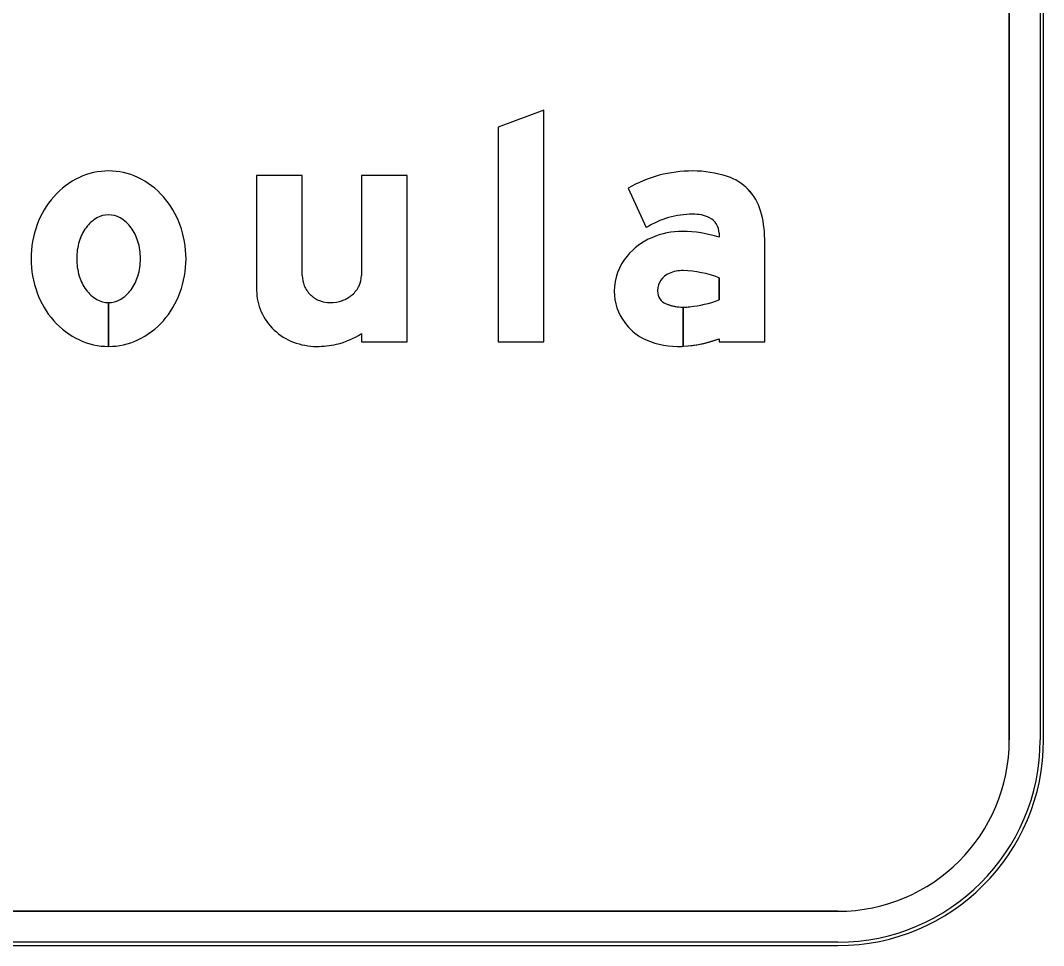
# Model space of a CAD drawing. Extents: x 1806251 to 1809821, y 414895 to 422886.
# Drawn here: x 1809677.748 to 1809678.345, y 415171.841 to 415172.381 of the extents above; entities that cross this region are included whole.
import ezdxf

# ---------------------------------------------------------------- set-up
doc = ezdxf.new("R2010")
doc.units = 0
for name, color, linetype in [('GSBWFILL', 7, 'Continuous'), ('GSCOLORFILL', 7, 'Continuous'), ('GSOUTLINE', 7, 'Continuous')]:
    doc.layers.add(name, color=color, linetype=linetype)

msp = doc.modelspace()

# ---------------------------------------------------------------- linework, layer by layer
at = {"layer": 'GSBWFILL'}
for p, q in [((1809678.32509, 415172.80057), (1809678.32509, 415171.96057)), ((1809678.34509, 415171.96057), (1809678.34509, 415172.80057)), ((1809677.9123, 415172.23172), (1809677.9123, 415172.29005)), ((1809677.79925, 415172.1903), (1809677.79925, 415172.2159)), ((1809677.79925, 415172.2159), (1809677.79925, 415172.1903)), ((1809678.22509, 415171.86057), (1809676.96529, 415171.86057)), ((1809676.96529, 415171.84057), (1809678.22509, 415171.84057))]:
    msp.add_line(p, q, dxfattribs=at)
msp.add_lwpolyline([(1809678.05328, 415172.19296), (1809678.05328, 415172.32829), (1809678.02668, 415172.3182), (1809678.02668, 415172.19296)], close=True, dxfattribs=at)
for points in [[(1809677.9123, 415172.29005), (1809677.8857, 415172.29005), (1809677.8857, 415172.22296)], [(1809677.94688, 415172.19776), (1809677.94688, 415172.19296), (1809677.97348, 415172.19296), (1809677.97348, 415172.29005), (1809677.94688, 415172.29005), (1809677.94688, 415172.23172)], [(1809678.10251, 415172.28272), (1809678.11319, 415172.25967)], [(1809678.15569, 415172.25643), (1809678.15569, 415172.25398)], [(1809678.15569, 415172.19482), (1809678.15569, 415172.19296), (1809678.18229, 415172.19296), (1809678.18229, 415172.25297)], [(1809678.15569, 415172.23043), (1809678.15569, 415172.21751)], [(1809678.13474, 415172.19039), (1809678.13474, 415172.21321)], [(1809678.13475, 415172.21321), (1809678.13475, 415172.19039)]]:
    msp.add_lwpolyline(points, dxfattribs=at)
for centre, radius, start, end in [((1809677.79925, 415172.25263), 0.04008, 90, 115.12827), ((1809677.79925, 415172.25263), 0.04008, 64.87173, 90), ((1809677.80177, 415172.24724), 0.04603, 115.12827, 138.55173), ((1809677.79672, 415172.24724), 0.04603, 41.44827, 64.87173), ((1809677.80571, 415172.24376), 0.05129, 138.55173, 159.90753), ((1809677.79278, 415172.24376), 0.05129, 20.09247, 41.44827), ((1809677.8025, 415172.24767), 0.0203, 119.6634, 143.97262), ((1809677.79925, 415172.25338), 0.01373, 90, 119.6634), ((1809677.79925, 415172.25338), 0.01373, 60.3366, 90), ((1809677.796, 415172.24767), 0.0203, 36.02737, 60.3366), ((1809677.81189, 415172.24151), 0.05786, 159.90753, 180), ((1809677.80762, 415172.24394), 0.02664, 143.97263, 163.23527), ((1809677.79087, 415172.24394), 0.02664, 16.76473, 36.02738), ((1809677.78661, 415172.24151), 0.05786, 0, 20.09247), ((1809677.81571, 415172.24151), 0.03508, 163.23527, 180), ((1809677.78278, 415172.24151), 0.03508, 0, 16.76473), ((1809677.81189, 415172.24151), 0.05786, 180, 200.09247), ((1809677.81571, 415172.24151), 0.03508, 180, 196.76473), ((1809677.78278, 415172.24151), 0.03508, 343.23527, 0), ((1809677.78661, 415172.24151), 0.05786, 339.90753, 0), ((1809677.80762, 415172.23907), 0.02664, 196.76473, 216.02738), ((1809677.79087, 415172.23907), 0.02664, 323.97263, 343.23527), ((1809677.80571, 415172.23925), 0.05129, 200.09247, 221.44827), ((1809677.8025, 415172.23534), 0.0203, 216.02737, 240.3366), ((1809677.796, 415172.23534), 0.0203, 299.6634, 323.97262), ((1809677.79278, 415172.23925), 0.05129, 318.55173, 339.90753), ((1809677.79925, 415172.22964), 0.01373, 240.3366, 270), ((1809677.79925, 415172.22964), 0.01373, 270.02774, 299.6634), ((1809677.80177, 415172.23577), 0.04603, 221.44827, 244.87173), ((1809677.79672, 415172.23577), 0.04603, 295.12827, 318.55173), ((1809677.79925, 415172.23038), 0.04008, 244.87173, 270), ((1809677.79925, 415172.23038), 0.04008, 270.00951, 295.12827), ((1809678.22509, 415171.96057), 0.12, 270, 0), ((1809678.22509, 415171.96057), 0.1, 270, 0)]:
    msp.add_arc(centre, radius, start, end, dxfattribs=at)
for centre, major_axis, ratio, start_param, end_param in [((1809678.14024, 415172.21647), (0, 0.07624), 0.999996, 0, 0.517719), ((1809678.14024, 415172.22761), (0, 0.0651), 0.999996, 5.96613, 6.283185), ((1809678.15121, 415172.26103), (0, 0.02992), 0.999996, 4.997165, 5.96613), ((1809678.12368, 415172.25297), (0, 0.05861), 0.999996, 4.712389, 4.997165), ((1809678.14024, 415172.21647), (0, 0.05097), 0.999996, 0, 0.559495), ((1809678.14119, 415172.24731), (0, 0.02015), 0.999996, 5.822746, 6.330435), ((1809678.14571, 415172.25643), (0, 0.00997), 0.999996, 4.712389, 5.822746), ((1809678.13435, 415172.21185), (0, 0.04561), 0.999996, 0, 0.404512), ((1809678.13435, 415172.19031), (0, 0.06715), 0.999996, 5.959871, 6.283185), ((1809678.13123, 415172.21864), (0, 0.03814), 0.999996, 0.399285, 0.87593), ((1809678.12654, 415172.22255), (0, 0.03203), 0.999996, 0.87593, 1.570796), ((1809678.13108, 415172.22258), (0, 0.01131), 0.999996, 0.408547, 1.530785), ((1809678.13423, 415172.2153), (0, 0.01923), 0.999996, 6.259455, 6.691732), ((1809678.13284, 415172.16916), (0, 0.06539), 0.999996, 5.926185, 6.254823), ((1809677.92772, 415172.23172), (0, 0.01542), 0.999997, 1.570796, 1.973843), ((1809677.93302, 415172.23172), (0, 0.01385), 0.999997, 4.267823, 4.712389), ((1809677.91624, 415172.22296), (0, 0.03054), 0.999997, 1.570796, 1.988484), ((1809677.92816, 415172.23191), (0, 0.0159), 0.999997, 1.973842, 2.370677), ((1809677.92845, 415172.2322), (0, 0.01631), 0.999997, 2.370677, 2.759031), ((1809677.92952, 415172.23431), (0, 0.0183), 0.999997, 3.487296, 3.857311), ((1809677.9309, 415172.23273), (0, 0.01621), 0.999997, 3.857311, 4.267823), ((1809678.12512, 415172.22255), (0, 0.03062), 0.999996, 1.570796, 2.21394), ((1809678.13182, 415172.22255), (0, 0.01204), 0.999996, 1.530785, 1.570796), ((1809678.12776, 415172.22255), (0, 0.00798), 0.999996, 1.570796, 2.757027), ((1809677.92863, 415172.23265), (0, 0.0168), 0.999997, 2.759031, 3.141593), ((1809677.92863, 415172.23679), (0, 0.02094), 0.999997, 3.141593, 3.487296), ((1809678.13474, 415172.23981), (0, 0.0266), 0.999996, 2.757027, 3.141593), ((1809678.13319, 415172.27472), (0, 0.06148), 0.999996, 3.228562, 3.516221), ((1809677.9184, 415172.22392), (0, 0.03291), 0.999997, 1.988484, 2.390665), ((1809678.13474, 415172.23981), (0, 0.0266), 0.999996, 3.141843, 3.28451), ((1809678.12784, 415172.22458), (0, 0.03401), 0.999996, 2.21394, 2.611125), ((1809677.91979, 415172.22541), (0, 0.03495), 0.999997, 2.390665, 2.772693), ((1809677.92115, 415172.23816), (0, 0.0479), 0.999997, 3.37668, 3.708724), ((1809677.92069, 415172.22775), (0, 0.03745), 0.999997, 2.772693, 3.141593), ((1809677.92069, 415172.2435), (0, 0.0532), 0.999997, 3.141593, 3.361579), ((1809678.13133, 415172.23607), (0, 0.04577), 0.999996, 2.672443, 3.141593), ((1809678.13133, 415172.25819), (0, 0.06789), 0.999996, 3.141593, 3.191959), ((1809678.13133, 415172.25819), (0, 0.06789), 0.999996, 3.192057, 3.508644)]:
    msp.add_ellipse(centre, major_axis=major_axis, ratio=ratio, start_param=start_param, end_param=end_param, dxfattribs=at)
at = {"layer": 'GSCOLORFILL'}
for p, q in [((1809678.32509, 415172.80057), (1809678.32509, 415171.96057)), ((1809678.34309, 415172.80057), (1809678.34309, 415171.96057)), ((1809678.34509, 415171.96057), (1809678.34509, 415172.80057)), ((1809678.34509, 415171.96057), (1809678.34509, 415172.80057)), ((1809678.34509, 415171.96057), (1809678.34509, 415172.80057)), ((1809677.9123, 415172.23172), (1809677.9123, 415172.29005)), ((1809677.79925, 415172.1903), (1809677.79925, 415172.2159)), ((1809677.79925, 415172.2159), (1809677.79925, 415172.1903)), ((1809678.22509, 415171.86057), (1809676.96529, 415171.86057)), ((1809676.96509, 415171.84057), (1809678.22509, 415171.84057)), ((1809678.22509, 415171.84257), (1809676.96511, 415171.84257)), ((1809676.96511, 415171.84057), (1809678.22509, 415171.84057)), ((1809676.96529, 415171.84057), (1809678.22509, 415171.84057))]:
    msp.add_line(p, q, dxfattribs=at)
msp.add_lwpolyline([(1809678.05328, 415172.19296), (1809678.05328, 415172.32829), (1809678.02668, 415172.3182), (1809678.02668, 415172.19296)], close=True, dxfattribs=at)
for points in [[(1809677.9123, 415172.29005), (1809677.8857, 415172.29005), (1809677.8857, 415172.22296)], [(1809677.94688, 415172.19776), (1809677.94688, 415172.19296), (1809677.97348, 415172.19296), (1809677.97348, 415172.29005), (1809677.94688, 415172.29005), (1809677.94688, 415172.23172)], [(1809678.10251, 415172.28272), (1809678.11319, 415172.25967)], [(1809678.15569, 415172.25643), (1809678.15569, 415172.25398)], [(1809678.15569, 415172.19482), (1809678.15569, 415172.19296), (1809678.18229, 415172.19296), (1809678.18229, 415172.25297)], [(1809678.15569, 415172.23043), (1809678.15569, 415172.21751)], [(1809678.13474, 415172.19039), (1809678.13474, 415172.21321)], [(1809678.13475, 415172.21321), (1809678.13475, 415172.19039)]]:
    msp.add_lwpolyline(points, dxfattribs=at)
for centre, radius, start, end in [((1809677.79925, 415172.25263), 0.04008, 90, 115.12827), ((1809677.79925, 415172.25263), 0.04008, 64.87173, 90), ((1809677.80177, 415172.24724), 0.04603, 115.12827, 138.55173), ((1809677.79672, 415172.24724), 0.04603, 41.44827, 64.87173), ((1809677.80571, 415172.24376), 0.05129, 138.55173, 159.90753), ((1809677.79278, 415172.24376), 0.05129, 20.09247, 41.44827), ((1809677.8025, 415172.24767), 0.0203, 119.6634, 143.97262), ((1809677.79925, 415172.25338), 0.01373, 90, 119.6634), ((1809677.79925, 415172.25338), 0.01373, 60.3366, 90), ((1809677.796, 415172.24767), 0.0203, 36.02737, 60.3366), ((1809677.81189, 415172.24151), 0.05786, 159.90753, 180), ((1809677.80762, 415172.24394), 0.02664, 143.97263, 163.23527), ((1809677.79087, 415172.24394), 0.02664, 16.76473, 36.02738), ((1809677.78661, 415172.24151), 0.05786, 0, 20.09247), ((1809677.81571, 415172.24151), 0.03508, 163.23527, 180), ((1809677.78278, 415172.24151), 0.03508, 0, 16.76473), ((1809677.81189, 415172.24151), 0.05786, 180, 200.09247), ((1809677.81571, 415172.24151), 0.03508, 180, 196.76473), ((1809677.78278, 415172.24151), 0.03508, 343.23527, 0), ((1809677.78661, 415172.24151), 0.05786, 339.90753, 0), ((1809677.80762, 415172.23907), 0.02664, 196.76473, 216.02738), ((1809677.79087, 415172.23907), 0.02664, 323.97263, 343.23527), ((1809677.80571, 415172.23925), 0.05129, 200.09247, 221.44827), ((1809677.8025, 415172.23534), 0.0203, 216.02737, 240.3366), ((1809677.796, 415172.23534), 0.0203, 299.6634, 323.97262), ((1809677.79278, 415172.23925), 0.05129, 318.55173, 339.90753), ((1809677.79925, 415172.22964), 0.01373, 240.3366, 270), ((1809677.79925, 415172.22964), 0.01373, 270.02774, 299.6634), ((1809677.80177, 415172.23577), 0.04603, 221.44827, 244.87173), ((1809677.79672, 415172.23577), 0.04603, 295.12827, 318.55173), ((1809677.79925, 415172.23038), 0.04008, 244.87173, 270), ((1809677.79925, 415172.23038), 0.04008, 270.00951, 295.12827), ((1809678.22509, 415171.96057), 0.12, 270, 0), ((1809678.22509, 415171.96057), 0.12, 270, 0), ((1809678.22509, 415171.96057), 0.1, 270, 0), ((1809678.22509, 415171.96057), 0.12, 270, 0), ((1809678.22509, 415171.96057), 0.118, 270, 0)]:
    msp.add_arc(centre, radius, start, end, dxfattribs=at)
for centre, major_axis, ratio, start_param, end_param in [((1809678.14024, 415172.21647), (0, 0.07624), 0.999996, 0, 0.517719), ((1809678.14024, 415172.22761), (0, 0.0651), 0.999996, 5.96613, 6.283185), ((1809678.15121, 415172.26103), (0, 0.02992), 0.999996, 4.997165, 5.96613), ((1809678.12368, 415172.25297), (0, 0.05861), 0.999996, 4.712389, 4.997165), ((1809678.14024, 415172.21647), (0, 0.05097), 0.999996, 0, 0.559495), ((1809678.14119, 415172.24731), (0, 0.02015), 0.999996, 5.822746, 6.330435), ((1809678.14571, 415172.25643), (0, 0.00997), 0.999996, 4.712389, 5.822746), ((1809678.13435, 415172.21185), (0, 0.04561), 0.999996, 0, 0.404512), ((1809678.13435, 415172.19031), (0, 0.06715), 0.999996, 5.959871, 6.283185), ((1809678.13123, 415172.21864), (0, 0.03814), 0.999996, 0.399285, 0.87593), ((1809678.12654, 415172.22255), (0, 0.03203), 0.999996, 0.87593, 1.570796), ((1809678.13108, 415172.22258), (0, 0.01131), 0.999996, 0.408547, 1.530785), ((1809678.13423, 415172.2153), (0, 0.01923), 0.999996, 6.259455, 6.691732), ((1809678.13284, 415172.16916), (0, 0.06539), 0.999996, 5.926185, 6.254823), ((1809677.92772, 415172.23172), (0, 0.01542), 0.999997, 1.570796, 1.973843), ((1809677.93302, 415172.23172), (0, 0.01385), 0.999997, 4.267823, 4.712389), ((1809677.91624, 415172.22296), (0, 0.03054), 0.999997, 1.570796, 1.988484), ((1809677.92816, 415172.23191), (0, 0.0159), 0.999997, 1.973842, 2.370677), ((1809677.92845, 415172.2322), (0, 0.01631), 0.999997, 2.370677, 2.759031), ((1809677.92952, 415172.23431), (0, 0.0183), 0.999997, 3.487296, 3.857311), ((1809677.9309, 415172.23273), (0, 0.01621), 0.999997, 3.857311, 4.267823), ((1809678.12512, 415172.22255), (0, 0.03062), 0.999996, 1.570796, 2.21394), ((1809678.13182, 415172.22255), (0, 0.01204), 0.999996, 1.530785, 1.570796), ((1809678.12776, 415172.22255), (0, 0.00798), 0.999996, 1.570796, 2.757027), ((1809677.92863, 415172.23265), (0, 0.0168), 0.999997, 2.759031, 3.141593), ((1809677.92863, 415172.23679), (0, 0.02094), 0.999997, 3.141593, 3.487296), ((1809678.13474, 415172.23981), (0, 0.0266), 0.999996, 2.757027, 3.141593), ((1809678.13319, 415172.27472), (0, 0.06148), 0.999996, 3.228562, 3.516221), ((1809677.9184, 415172.22392), (0, 0.03291), 0.999997, 1.988484, 2.390665), ((1809678.13474, 415172.23981), (0, 0.0266), 0.999996, 3.141843, 3.28451), ((1809678.12784, 415172.22458), (0, 0.03401), 0.999996, 2.21394, 2.611125), ((1809677.91979, 415172.22541), (0, 0.03495), 0.999997, 2.390665, 2.772693), ((1809677.92115, 415172.23816), (0, 0.0479), 0.999997, 3.37668, 3.708724), ((1809677.92069, 415172.22775), (0, 0.03745), 0.999997, 2.772693, 3.141593), ((1809677.92069, 415172.2435), (0, 0.0532), 0.999997, 3.141593, 3.361579), ((1809678.13133, 415172.23607), (0, 0.04577), 0.999996, 2.672443, 3.141593), ((1809678.13133, 415172.25819), (0, 0.06789), 0.999996, 3.141593, 3.191959), ((1809678.13133, 415172.25819), (0, 0.06789), 0.999996, 3.192057, 3.508644)]:
    msp.add_ellipse(centre, major_axis=major_axis, ratio=ratio, start_param=start_param, end_param=end_param, dxfattribs=at)
at = {"layer": 'GSOUTLINE'}
for p, q in [((1809678.32509, 415171.96057), (1809678.32509, 415172.80057)), ((1809678.34509, 415171.96057), (1809678.34509, 415172.80057)), ((1809677.9123, 415172.23172), (1809677.9123, 415172.29005)), ((1809676.96509, 415171.86057), (1809678.22509, 415171.86057)), ((1809676.96509, 415171.84057), (1809678.22509, 415171.84057))]:
    msp.add_line(p, q, dxfattribs=at)
msp.add_lwpolyline([(1809678.05328, 415172.19296), (1809678.05328, 415172.32829), (1809678.02668, 415172.3182), (1809678.02668, 415172.19296)], close=True, dxfattribs=at)
for points in [[(1809677.9123, 415172.29005), (1809677.8857, 415172.29005), (1809677.8857, 415172.22296)], [(1809677.94688, 415172.19776), (1809677.94688, 415172.19296), (1809677.97348, 415172.19296), (1809677.97348, 415172.29005), (1809677.94688, 415172.29005), (1809677.94688, 415172.23172)], [(1809678.10251, 415172.28272), (1809678.11319, 415172.25967)], [(1809678.15569, 415172.25643), (1809678.15569, 415172.25398)], [(1809678.15569, 415172.19482), (1809678.15569, 415172.19296), (1809678.18229, 415172.19296), (1809678.18229, 415172.25297)], [(1809678.15569, 415172.21751), (1809678.15569, 415172.23043)]]:
    msp.add_lwpolyline(points, dxfattribs=at)
for centre, radius, start, end in [((1809677.79925, 415172.25263), 0.04008, 90, 115.12827), ((1809677.79925, 415172.25263), 0.04008, 64.87173, 90), ((1809677.80177, 415172.24724), 0.04603, 115.12827, 138.55173), ((1809677.79672, 415172.24724), 0.04603, 41.44827, 64.87173), ((1809677.80571, 415172.24376), 0.05129, 138.55173, 159.90753), ((1809677.79278, 415172.24376), 0.05129, 20.09247, 41.44827), ((1809677.8025, 415172.24767), 0.0203, 119.6634, 143.97262), ((1809677.79925, 415172.25338), 0.01373, 90, 119.6634), ((1809677.79925, 415172.25338), 0.01373, 60.3366, 90), ((1809677.796, 415172.24767), 0.0203, 36.02737, 60.3366), ((1809677.81189, 415172.24151), 0.05786, 159.90753, 180), ((1809677.80762, 415172.24394), 0.02664, 143.97263, 163.23527), ((1809677.79087, 415172.24394), 0.02664, 16.76473, 36.02738), ((1809677.78661, 415172.24151), 0.05786, 0, 20.09247), ((1809677.81571, 415172.24151), 0.03508, 163.23527, 180), ((1809677.78278, 415172.24151), 0.03508, 0, 16.76473), ((1809677.81189, 415172.24151), 0.05786, 180, 200.09247), ((1809677.81571, 415172.24151), 0.03508, 180, 196.76473), ((1809677.78278, 415172.24151), 0.03508, 343.23527, 0), ((1809677.78661, 415172.24151), 0.05786, 339.90753, 0), ((1809677.80762, 415172.23907), 0.02664, 196.76473, 216.02738), ((1809677.79087, 415172.23907), 0.02664, 323.97263, 343.23527), ((1809677.80571, 415172.23925), 0.05129, 200.09247, 221.44827), ((1809677.8025, 415172.23534), 0.0203, 216.02737, 240.3366), ((1809677.796, 415172.23534), 0.0203, 299.6634, 323.97262), ((1809677.79278, 415172.23925), 0.05129, 318.55173, 339.90753), ((1809677.79925, 415172.22964), 0.01373, 240.3366, 270), ((1809677.79925, 415172.22964), 0.01373, 270, 299.6634), ((1809677.80177, 415172.23577), 0.04603, 221.44827, 244.87173), ((1809677.79672, 415172.23577), 0.04603, 295.12827, 318.55173), ((1809677.79925, 415172.23038), 0.04008, 244.87173, 270), ((1809677.79925, 415172.23038), 0.04008, 270, 295.12827), ((1809678.22509, 415171.96057), 0.12, 270, 0), ((1809678.22509, 415171.96057), 0.1, 270, 0)]:
    msp.add_arc(centre, radius, start, end, dxfattribs=at)
for centre, major_axis, ratio, start_param, end_param in [((1809678.14024, 415172.21647), (0, 0.07624), 0.999996, 6.283185, 6.800904), ((1809678.14024, 415172.22761), (0, 0.0651), 0.999996, 5.96613, 6.283185), ((1809678.15121, 415172.26103), (0, 0.02993), 0.999996, 4.997165, 5.96613), ((1809678.12368, 415172.25297), (0, 0.05861), 0.999996, 4.712389, 4.997165), ((1809678.14024, 415172.21647), (0, 0.05097), 0.999996, 0, 0.559495), ((1809678.14119, 415172.24731), (0, 0.02015), 0.999996, 5.822746, 6.330435), ((1809678.14571, 415172.25643), (0, 0.00998), 0.999996, 4.712389, 5.822746), ((1809678.13435, 415172.21185), (0, 0.04561), 0.999996, 0, 0.404512), ((1809678.13435, 415172.19031), (0, 0.06715), 0.999996, 5.959871, 6.283185), ((1809678.13123, 415172.21864), (0, 0.03814), 0.999996, 0.399285, 0.87593), ((1809678.12654, 415172.22255), (0, 0.03203), 0.999996, 0.87593, 1.570796), ((1809678.13108, 415172.22258), (0, 0.0113), 0.999996, 0.408547, 1.530785), ((1809678.13423, 415172.2153), (0, 0.01923), 0.999996, 6.25958, 6.691732), ((1809678.13284, 415172.16916), (0, 0.06539), 0.999996, 5.926185, 6.254787), ((1809678.13466, 415172.23353), (0, 0.000997), 0.999996, 6.254787, 6.25958), ((1809677.92772, 415172.23172), (0, 0.01542), 0.999997, 1.570796, 1.973843), ((1809677.93302, 415172.23172), (0, 0.01385), 0.999997, 4.267823, 4.712389), ((1809677.91624, 415172.22296), (0, 0.03054), 0.999997, 1.570796, 1.988484), ((1809677.92816, 415172.23191), (0, 0.0159), 0.999997, 1.973842, 2.370677), ((1809677.92845, 415172.2322), (0, 0.01631), 0.999997, 2.370677, 2.759031), ((1809677.92952, 415172.23431), (0, 0.0183), 0.999997, 3.487296, 3.857311), ((1809677.9309, 415172.23273), (0, 0.01621), 0.999997, 3.857311, 4.267823), ((1809678.12512, 415172.22255), (0, 0.03062), 0.999996, 1.570796, 2.21394), ((1809678.13182, 415172.22255), (0, 0.01204), 0.999996, 1.530785, 1.570796), ((1809678.12776, 415172.22255), (0, 0.00798), 0.999996, 1.570796, 2.757027), ((1809677.92863, 415172.23265), (0, 0.0168), 0.999997, 2.759031, 3.141593), ((1809677.92863, 415172.23679), (0, 0.02094), 0.999997, 3.141593, 3.487296), ((1809678.13474, 415172.23981), (0, 0.0266), 0.999996, 2.757027, 3.28451), ((1809678.13319, 415172.27472), (0, 0.06148), 0.999996, 3.228562, 3.516221), ((1809677.9184, 415172.22392), (0, 0.03291), 0.999997, 1.988484, 2.390665), ((1809678.12784, 415172.22458), (0, 0.03401), 0.999996, 2.21394, 2.611125), ((1809677.91979, 415172.22541), (0, 0.03495), 0.999997, 2.390665, 2.772693), ((1809677.92115, 415172.23816), (0, 0.0479), 0.999997, 3.37668, 3.708724), ((1809677.92069, 415172.22775), (0, 0.03745), 0.999997, 2.772693, 3.141593), ((1809677.92069, 415172.2435), (0, 0.0532), 0.999997, 3.141593, 3.361579), ((1809678.13133, 415172.23607), (0, 0.04577), 0.999996, 2.672443, 3.141593), ((1809678.13133, 415172.25819), (0, 0.06789), 0.999996, 3.141593, 3.508644)]:
    msp.add_ellipse(centre, major_axis=major_axis, ratio=ratio, start_param=start_param, end_param=end_param, dxfattribs=at)

doc.saveas('drawing.dxf')
